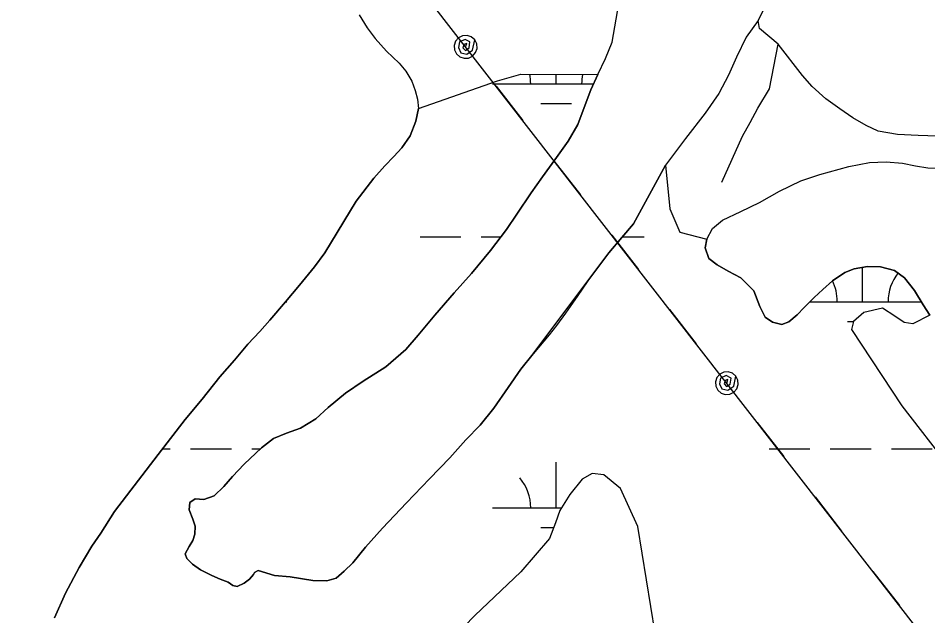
# Model space of a CAD drawing. Extents: x 3535183 to 3573198, y 534952 to 560562.
# Drawn here: x 3560931 to 3561645, y 552843 to 553312 of the extents above; entities that cross this region are included whole.
import ezdxf

# ---------------------------------------------------------------- set-up
doc = ezdxf.new("R2010")
doc.units = 0
for name, color, linetype in [('V-ROAD-CNTR', 7, 'Continuous'), ('V-TOPO-SHOR', 7, 'Continuous'), ('V-UTIL-LINE', 7, 'Continuous'), ('V-WETL-SWMP', 7, 'Continuous')]:
    doc.layers.add(name, color=color, linetype=linetype)

msp = doc.modelspace()

# ---------------------------------------------------------------- linework, layer by layer
at = {"layer": 'V-ROAD-CNTR'}
msp.add_arc((3564947.96, 557462.13), 5230.85, 211.421, 243.78136, dxfattribs=at)
at = {"layer": 'V-TOPO-SHOR'}
for points in [[(3561335.32, 553049.12), (3561325.53, 553037.07), (3561315.74, 553022.68), (3561304.38, 553006.35), (3561293.81, 552993.13), (3561282.47, 552981.48), (3561269.95, 552967.49), (3561253.92, 552950.79), (3561235.93, 552932.14), (3561217.15, 552912.32), (3561203.85, 552897.17), (3561193.67, 552885.12), (3561187.03, 552878.52), (3561180.77, 552873.08), (3561173.36, 552870.77), (3561162.45, 552871.2), (3561144.53, 552873.98), (3561132.45, 552875.19), (3561119.6, 552878.88), (3561116.74, 552877.33), (3561115.82, 552875.9), (3561112.7, 552872.15), (3561108.53, 552869.05), (3561102.94, 552866.34), (3561099.7, 552867.26), (3561095.95, 552869.74), (3561089.72, 552872.23), (3561083.12, 552874.98), (3561074.17, 552879.55), (3561067.96, 552883.98), (3561063.56, 552888.41), (3561062.15, 552892.05), (3561065.28, 552897.88), (3561068.15, 552902.54), (3561069.73, 552907.6), (3561070.14, 552913.7), (3561068.34, 552919.29), (3561065.25, 552926.69), (3561065.92, 552932.27), (3561070.21, 552935.11), (3561076.83, 552934.7), (3561085.01, 552937.66), (3561092.56, 552944.77), (3561099.47, 552952.66), (3561108.46, 552962.5), (3561122.26, 552975.17), (3561131.5, 552982.54), (3561141.77, 552986.66), (3561152.68, 552990.77), (3561164.65, 552997.87), (3561174.41, 553006.79), (3561188.08, 553018.17), (3561201.87, 553027.59), (3561219.81, 553038.83), (3561235.44, 553052.53), (3561244.95, 553063.53), (3561258.24, 553079.32), (3561273.22, 553096.92), (3561287.03, 553112.06), (3561301.76, 553130.05), (3561314.27, 553146.49), (3561322.36, 553158.53), (3561333.71, 553175.37), (3561342.71, 553187.8), (3561353.53, 553203.07), (3561362.66, 553215.76), (3561370.36, 553228.84), (3561376.12, 553244.27), (3561380.58, 553256.2), (3561386.06, 553268.25), (3561391.95, 553280.69), (3561397.18, 553293.65), (3561403.67, 553329.84)], [(3561517.2, 553321.93), (3561511.71, 553310.52), (3561502.32, 553297.58), (3561494.74, 553281.77), (3561488.46, 553267.77), (3561480.89, 553253.26)], [(3561198.8, 553315.04), (3561205.02, 553304.93), (3561211.38, 553296.35), (3561220.29, 553286.49), (3561230.09, 553277.01), (3561235.43, 553270.86), (3561240.13, 553262.92), (3561242.79, 553255.51), (3561244.56, 553248.86), (3561245.3, 553241.58), (3561243.35, 553231.49), (3561238.71, 553220.14), (3561232.16, 553210.71), (3561226.01, 553203.84), (3561218.84, 553196.58), (3561210.25, 553186.91), (3561196.39, 553168.82), (3561171.86, 553128.16), (3561163.65, 553117.33), (3561151.85, 553102.81), (3561140.95, 553089.82), (3561128.64, 553075.3), (3561120.82, 553066.64), (3561111.46, 553056.46), (3561100.82, 553044.11), (3561089.41, 553030.86), (3561075.69, 553013.41), (3561062.35, 552997.49)], [(3561679.45, 553204.85), (3561671.82, 553213.09), (3561659.89, 553218.36), (3561652.42, 553219.88), (3561637.48, 553220.31), (3561621.24, 553221.11), (3561605.94, 553223.77), (3561596.62, 553228.1), (3561586.18, 553234.11), (3561575.93, 553241.24), (3561564.94, 553249.12), (3561554.33, 553258.87), (3561546.52, 553267.3), (3561527.51, 553291.89), (3561512.99, 553304.26), (3561511.71, 553310.52)], [(3561483.45, 553183.74), (3561499.64, 553219.91), (3561505.46, 553230.53), (3561511.66, 553241.71), (3561520.67, 553256.81), (3561527.51, 553291.89)], [(3561480.89, 553253.26), (3561470.2, 553237.85), (3561454.94, 553217.92), (3561439.04, 553196.95), (3561413.96, 553150.96), (3561404.97, 553140.34), (3561394.68, 553128.31)], [(3561646.45, 553079.33), (3561641.41, 553087.4), (3561634.44, 553098.71), (3561626.69, 553108.73), (3561618.92, 553114.47), (3561607.77, 553117.36), (3561597.64, 553117.65), (3561587.13, 553115.74), (3561579.72, 553112.78), (3561570.09, 553106.32), (3561562.67, 553099.6), (3561555.9, 553093.26), (3561547.96, 553085.24), (3561542.36, 553079.68), (3561535.85, 553074.12), (3561530.39, 553071.94), (3561523.13, 553073.78), (3561517.3, 553077.69), (3561513.05, 553086.01), (3561508.55, 553098.49), (3561498.2, 553108.51), (3561488.35, 553113.87), (3561479.54, 553118.96), (3561473.07, 553123.78), (3561470.24, 553132.23), (3561471.44, 553139.1), (3561475.88, 553147.27), (3561483.82, 553153.99), (3561498.12, 553160.69), (3561512.94, 553167.65), (3561528.54, 553176.68), (3561545.18, 553184.8), (3561560.12, 553189.68), (3561582.98, 553196.09), (3561599.09, 553199.15), (3561612.33, 553199.76), (3561625.17, 553198.55), (3561635.16, 553196.57), (3561644.89, 553194.84), (3561657.22, 553194.8)], [(3561394.68, 553128.31), (3561385.94, 553116.66), (3561378.25, 553106.3), (3561369.77, 553093.87), (3561360.77, 553080.92), (3561353.6, 553071.21), (3561347.87, 553063.83), (3561335.32, 553049.12)], [(3561062.35, 552997.49), (3561041.06, 552969.98), (3561006.81, 552925.27), (3560996.15, 552908.32), (3560988.96, 552898), (3560978.95, 552881.43), (3560968.28, 552861.16)], [(3560968.28, 552861.16), (3560959.78, 552841.77)]]:
    msp.add_lwpolyline(points, dxfattribs=at)
at = {"layer": 'V-UTIL-LINE'}
for points in [[(3562105.79, 552210.81), (3561772.94, 552658.05), (3560776.13, 553941.53), (3560567.72, 554200.24), (3560322.77, 554504.63), (3559924.32, 554617.6), (3559434.95, 554801.27)], [(3561282.3, 553289.8), (3561283.16, 553292.54), (3561280.94, 553291.84), (3561280.19, 553289.2), (3561282.23, 553287.1), (3561285.01, 553289.06), (3561285.7, 553293.69), (3561281.92, 553295.67), (3561277.42, 553293.81), (3561276.63, 553289.3), (3561278.54, 553285.26), (3561283.24, 553284.21), (3561287.78, 553287.32), (3561289.41, 553295.32), (3561286.75, 553297.62), (3561283.42, 553298.73), (3561279.92, 553298.48), (3561276.78, 553296.9), (3561274.48, 553294.25), (3561273.37, 553290.92), (3561273.62, 553287.42), (3561275.19, 553284.28), (3561277.84, 553281.98), (3561281.18, 553280.87), (3561284.68, 553281.12), (3561287.82, 553282.69), (3561290.12, 553285.34), (3561291.23, 553288.67), (3561290.98, 553292.18), (3561289.41, 553295.32)], [(3561306.22, 553259), (3561327.07, 553232.14)], [(3561351.61, 553200.55), (3561372.46, 553173.7)], [(3561397, 553142.11), (3561417.85, 553115.26)], [(3561442.39, 553083.67), (3561463.24, 553056.81)], [(3561487.17, 553026.01), (3561488.03, 553028.75), (3561485.81, 553028.05), (3561485.05, 553025.41), (3561487.1, 553023.32), (3561489.87, 553025.27), (3561490.57, 553029.91), (3561486.79, 553031.88), (3561482.29, 553030.03), (3561481.5, 553025.52), (3561483.41, 553021.47), (3561488.11, 553020.42), (3561492.65, 553023.54), (3561494.28, 553031.53), (3561491.62, 553033.83), (3561488.29, 553034.94), (3561484.79, 553034.69), (3561481.65, 553033.12), (3561479.35, 553030.46), (3561478.24, 553027.13), (3561478.49, 553023.63), (3561480.06, 553020.49), (3561482.71, 553018.19), (3561486.04, 553017.08), (3561489.55, 553017.33), (3561492.69, 553018.9), (3561494.99, 553021.56), (3561496.1, 553024.89), (3561495.85, 553028.39), (3561494.28, 553031.53)], [(3561511.09, 552995.21), (3561531.94, 552968.36)], [(3561556.48, 552936.77), (3561577.33, 552909.91)], [(3561601.87, 552878.32), (3561622.72, 552851.47)]]:
    msp.add_lwpolyline(points, dxfattribs=at)
at = {"layer": 'V-WETL-SWMP'}
for p, q in [((3561353.34, 553260.75), (3561353.34, 553268.36)), ((3561303.34, 553260.75), (3561382.65, 553260.75)), ((3561341.34, 553245.32), (3561365.34, 553245.32)), ((3561246.5, 553140.68), (3561278.5, 553140.68)), ((3561294.5, 553140.68), (3561309.85, 553140.68)), ((3561405.25, 553140.68), (3561422.5, 553140.68)), ((3561593.81, 553089.93), (3561593.81, 553116.96)), ((3561141.05, 553089.93), (3561141.91, 553089.93)), ((3561552.6, 553089.93), (3561639.84, 553089.93)), ((3561581.81, 553074.5), (3561586.83, 553074.5)), ((3561044.56, 552974.5), (3561050.5, 552974.5)), ((3561066.5, 552974.5), (3561098.5, 552974.5)), ((3561114.5, 552974.5), (3561121.53, 552974.5)), ((3561520.41, 552974.5), (3561552.41, 552974.5)), ((3561568.41, 552974.5), (3561600.41, 552974.5)), ((3561616.41, 552974.5), (3561648.41, 552974.5)), ((3561353.34, 552928.07), (3561353.34, 552964.07)), ((3561303.34, 552928.07), (3561357.61, 552928.07)), ((3561341.34, 552912.64), (3561351.41, 552912.64))]:
    msp.add_line(p, q, dxfattribs=at)
for points in [[(3560959.78, 552841.77), (3560968.28, 552861.16), (3560978.95, 552881.43), (3560988.96, 552897.99), (3560996.15, 552908.32), (3561006.81, 552925.27), (3561041.06, 552969.98), (3561062.35, 552997.49), (3561075.69, 553013.41), (3561089.41, 553030.86), (3561100.82, 553044.11), (3561111.46, 553056.46), (3561120.82, 553066.65), (3561128.64, 553075.3), (3561140.95, 553089.82), (3561151.85, 553102.81), (3561163.65, 553117.33), (3561171.86, 553128.16), (3561196.39, 553168.82), (3561210.25, 553186.91), (3561218.83, 553196.58), (3561226.01, 553203.84), (3561232.17, 553210.71), (3561238.71, 553220.14), (3561243.35, 553231.49), (3561245.3, 553241.58), (3561307.32, 553263.27), (3561325.71, 553268.46), (3561386.07, 553268.25), (3561380.57, 553256.2), (3561376.12, 553244.27), (3561370.36, 553228.84), (3561362.66, 553215.76), (3561353.53, 553203.07), (3561342.71, 553187.8), (3561333.71, 553175.37), (3561322.36, 553158.53), (3561314.27, 553146.49), (3561301.76, 553130.05), (3561287.03, 553112.06), (3561273.22, 553096.92), (3561258.24, 553079.32), (3561244.95, 553063.53), (3561235.43, 553052.53), (3561219.81, 553038.83), (3561201.87, 553027.59), (3561188.08, 553018.17), (3561174.41, 553006.79), (3561164.65, 552997.87), (3561152.68, 552990.77), (3561141.77, 552986.66), (3561131.5, 552982.54), (3561122.26, 552975.17), (3561108.46, 552962.5), (3561099.47, 552952.66), (3561092.56, 552944.77), (3561085.01, 552937.66), (3561076.83, 552934.7), (3561070.21, 552935.11), (3561065.92, 552932.27), (3561065.25, 552926.69), (3561068.34, 552919.28), (3561070.14, 552913.7), (3561069.73, 552907.6), (3561068.15, 552902.54), (3561065.28, 552897.88), (3561062.15, 552892.05), (3561063.56, 552888.41), (3561067.96, 552883.98), (3561074.17, 552879.55), (3561083.11, 552874.98), (3561089.72, 552872.23)], [(3561089.72, 552872.23), (3561095.95, 552869.74), (3561099.7, 552867.26), (3561102.94, 552866.34), (3561108.53, 552869.05), (3561112.7, 552872.15), (3561115.82, 552875.9), (3561116.74, 552877.33), (3561119.6, 552878.88), (3561132.45, 552875.19), (3561144.53, 552873.98), (3561162.45, 552871.2), (3561173.36, 552870.77), (3561180.77, 552873.08), (3561187.03, 552878.52), (3561193.67, 552885.12), (3561203.85, 552897.17), (3561217.15, 552912.32), (3561235.93, 552932.14), (3561253.92, 552950.79), (3561269.95, 552967.49), (3561282.47, 552981.48), (3561293.81, 552993.13), (3561304.38, 553006.35), (3561315.74, 553022.68), (3561325.53, 553037.07), (3561335.32, 553049.12), (3561394.68, 553128.31), (3561404.97, 553140.34), (3561413.96, 553150.96), (3561439.04, 553196.95), (3561442.65, 553162.82), (3561450.46, 553144.43), (3561471.44, 553139.1), (3561470.24, 553132.23), (3561473.07, 553123.78), (3561479.54, 553118.96), (3561488.35, 553113.87), (3561498.2, 553108.51), (3561508.55, 553098.49), (3561513.05, 553086.01), (3561517.3, 553077.69), (3561523.13, 553073.78), (3561530.39, 553071.94), (3561535.85, 553074.12), (3561542.36, 553079.68), (3561547.96, 553085.24), (3561555.9, 553093.27), (3561562.67, 553099.6), (3561570.09, 553106.32), (3561579.72, 553112.78), (3561587.13, 553115.74), (3561597.65, 553117.65), (3561607.77, 553117.36), (3561618.92, 553114.47), (3561626.69, 553108.73), (3561634.44, 553098.71), (3561641.41, 553087.4), (3561646.45, 553079.33), (3561633.12, 553072.65), (3561626.34, 553073.65), (3561619.08, 553078.52), (3561609.4, 553084.86), (3561594.84, 553081.52), (3561586.57, 553074.27), (3561585.09, 553067.97), (3561624.66, 553008.18), (3561661.35, 552960.52)], [(3561434.48, 552808.82), (3561417.38, 552913.64), (3561403.9, 552943.28), (3561390.84, 552953.99), (3561381.63, 552954.99), (3561373.85, 552950.65), (3561364.11, 552938.56), (3561356.31, 552925.98), (3561352.88, 552916.29), (3561347.99, 552904.18), (3561325.59, 552878.07), (3561289.58, 552843.76), (3561264.75, 552818.14)]]:
    msp.add_lwpolyline(points, dxfattribs=at)
for centre, start, end in [((3561298.1, 553261.22), 359.22818, 11.80491), ((3561408.59, 553261.22), 168.43317, 180.77184), ((3561649.06, 553090.41), 141.19968, 180.77184), ((3561538.57, 553090.41), 359.22818, 26.76813), ((3561298.1, 552928.55), 359.22818, 40.77184)]:
    msp.add_arc(centre, 35.25, start, end, dxfattribs=at)

doc.saveas('drawing.dxf')
